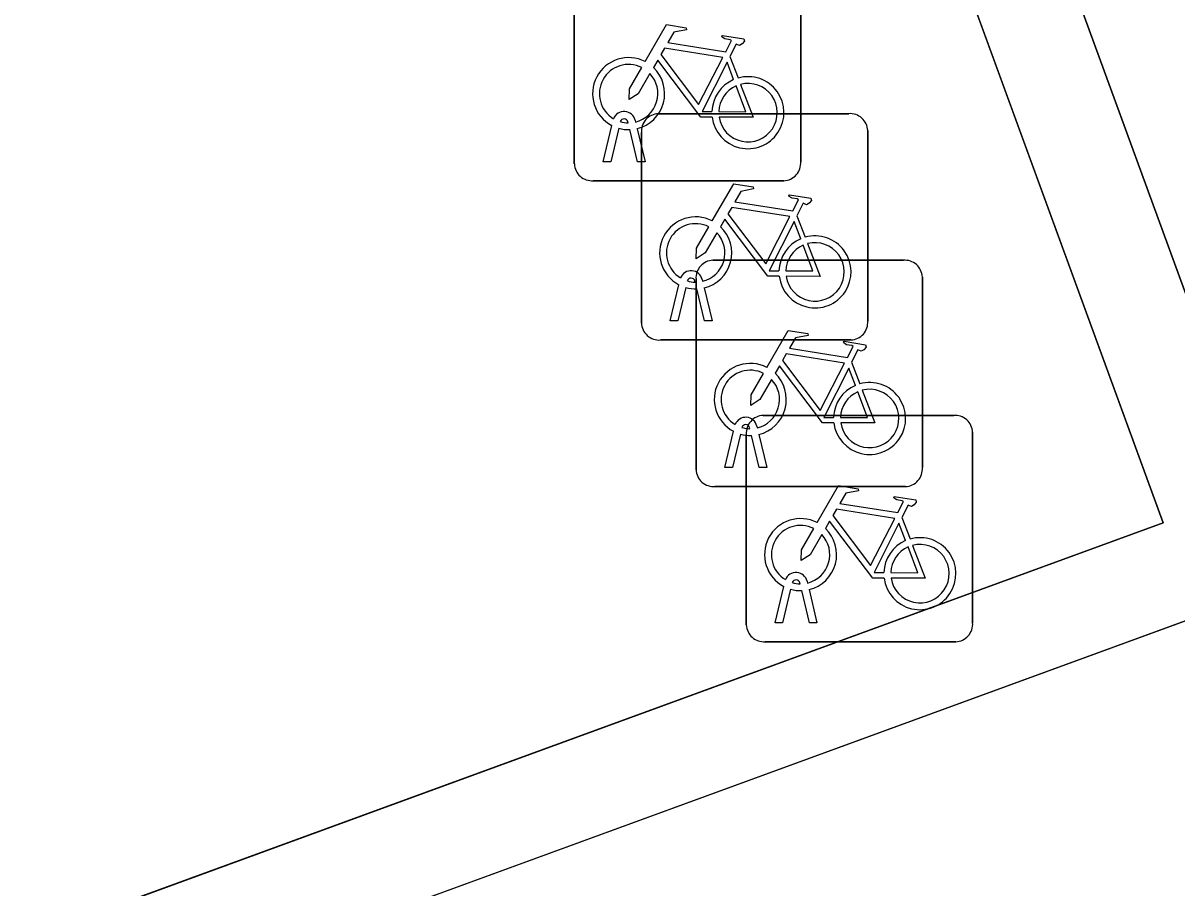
# Model space of a CAD drawing. Extents: x 160806 to 161707, y 383696 to 384148.
# Drawn here: x 161044.97 to 161050.06, y 383880.5 to 383884.32 of the extents above; entities that cross this region are included whole.
import ezdxf

# ---------------------------------------------------------------- set-up
doc = ezdxf.new("R2010")
doc.units = 0
for name, color, linetype in [('IMGEO_Fietsenrek', 7, 'Continuous'), ('IMGEO_Muur', 7, 'Continuous'), ('IMGEO_Voetpad_open', 7, 'Continuous')]:
    doc.layers.add(name, color=color, linetype=linetype)

msp = doc.modelspace()

# ---------------------------------------------------------------- linework, layer by layer
at = {"layer": 'IMGEO_Fietsenrek'}
for p, q in [((161047.3995, 383883.6989), (161047.3995, 383884.5398)), ((161047.3995, 383884.5398), (161047.3995, 383883.6989)), ((161048.3985, 383884.5491), (161048.3985, 383883.7082)), ((161048.3985, 383883.7082), (161048.3985, 383884.5491)), ((161048.0862, 383884.1732), (161048.1225, 383884.078)), ((161047.7699, 383883.9205), (161048.6108, 383883.9205)), ((161048.6108, 383883.9205), (161047.7699, 383883.9205)), ((161047.5265, 383883.7083), (161047.5648, 383883.8683)), ((161047.5952, 383883.8561), (161047.5599, 383883.7083)), ((161047.6369, 383883.8799), (161047.6359, 383883.8842)), ((161047.678, 383883.7083), (161047.6441, 383883.85)), ((161047.6676, 383883.8914), (161047.6694, 383883.8835)), ((161047.6764, 383883.8543), (161047.7114, 383883.7083)), ((161047.6955, 383882.9959), (161047.6955, 383883.8368)), ((161047.6955, 383883.8368), (161047.6955, 383882.9959)), ((161048.6945, 383883.8461), (161048.6945, 383883.0052)), ((161048.6945, 383883.0052), (161048.6945, 383883.8461)), ((161047.5599, 383883.7083), (161047.5265, 383883.7083)), ((161047.7114, 383883.7083), (161047.678, 383883.7083)), ((161048.3241, 383883.6245), (161047.4832, 383883.6245)), ((161047.4832, 383883.6245), (161048.3241, 383883.6245)), ((161048.3822, 383883.4702), (161048.4185, 383883.375)), ((161048.0109, 383883.2735), (161048.8518, 383883.2735)), ((161048.8518, 383883.2735), (161048.0109, 383883.2735)), ((161047.9365, 383882.3489), (161047.9365, 383883.1898)), ((161047.9365, 383883.1898), (161047.9365, 383882.3489)), ((161047.9636, 383883.1884), (161047.9654, 383883.1805)), ((161048.9355, 383883.1991), (161048.9355, 383882.3582)), ((161048.9355, 383882.3582), (161048.9355, 383883.1991)), ((161047.8225, 383883.0053), (161047.8608, 383883.1653)), ((161047.8912, 383883.1531), (161047.8559, 383883.0053)), ((161047.9329, 383883.1769), (161047.9319, 383883.1812)), ((161047.974, 383883.0053), (161047.9401, 383883.147)), ((161047.9724, 383883.1513), (161048.0074, 383883.0053)), ((161047.8559, 383883.0053), (161047.8225, 383883.0053)), ((161048.0074, 383883.0053), (161047.974, 383883.0053)), ((161048.6201, 383882.9215), (161047.7792, 383882.9215)), ((161047.7792, 383882.9215), (161048.6201, 383882.9215)), ((161048.6232, 383882.8232), (161048.6595, 383882.728)), ((161048.2329, 383882.5885), (161049.0738, 383882.5885)), ((161049.0738, 383882.5885), (161048.2329, 383882.5885)), ((161048.1739, 383882.5299), (161048.1729, 383882.5342)), ((161048.2046, 383882.5414), (161048.2064, 383882.5335)), ((161048.0635, 383882.3583), (161048.1018, 383882.5183)), ((161048.1322, 383882.5061), (161048.0969, 383882.3583)), ((161048.1585, 383881.6639), (161048.1585, 383882.5048)), ((161048.1585, 383882.5048), (161048.1585, 383881.6639)), ((161048.215, 383882.3583), (161048.1811, 383882.5)), ((161048.2134, 383882.5043), (161048.2484, 383882.3583)), ((161049.1575, 383882.5141), (161049.1575, 383881.6732)), ((161049.1575, 383881.6732), (161049.1575, 383882.5141)), ((161048.0969, 383882.3583), (161048.0635, 383882.3583)), ((161048.2484, 383882.3583), (161048.215, 383882.3583)), ((161048.8611, 383882.2745), (161048.0202, 383882.2745)), ((161048.0202, 383882.2745), (161048.8611, 383882.2745)), ((161048.8452, 383882.1382), (161048.8815, 383882.043)), ((161048.2855, 383881.6733), (161048.3238, 383881.8333)), ((161048.3542, 383881.8211), (161048.3189, 383881.6733)), ((161048.3959, 383881.8449), (161048.3949, 383881.8492)), ((161048.437, 383881.6733), (161048.4031, 383881.815)), ((161048.4266, 383881.8564), (161048.4284, 383881.8485)), ((161048.4354, 383881.8193), (161048.4704, 383881.6733)), ((161048.3189, 383881.6733), (161048.2855, 383881.6733)), ((161048.4704, 383881.6733), (161048.437, 383881.6733)), ((161049.0831, 383881.5895), (161048.2422, 383881.5895)), ((161048.2422, 383881.5895), (161049.0831, 383881.5895))]:
    msp.add_line(p, q, dxfattribs=at)
for points in [[(161047.7121, 383884.1502), (161047.8068, 383884.3137), (161047.893, 383884.2999), (161047.8947, 383884.2912), (161047.8386, 383884.2803), (161047.8124, 383884.235), (161048.0676, 383884.1942)], [(161048.0676, 383884.1942), (161048.0926, 383884.243), (161048.0875, 383884.247), (161048.0643, 383884.2507), (161048.0516, 383884.2582), (161048.0506, 383884.2613), (161048.0528, 383884.2659), (161048.1476, 383884.2508), (161048.1499, 383884.2405), (161048.1405, 383884.2281), (161048.1281, 383884.2217), (161048.1136, 383884.2279), (161048.0862, 383884.1732)], [(161048.0547, 383884.169), (161047.7979, 383884.21), (161047.7812, 383884.1812), (161047.9482, 383883.9609), (161048.0547, 383884.169)], [(161048.0078, 383883.9055), (161047.9581, 383883.9056), (161047.7674, 383884.1573), (161047.7484, 383884.1245)], [(161047.7328, 383884.0977), (161047.6812, 383884.0085), (161047.6413, 383883.9825), (161047.6425, 383884.03), (161047.697, 383884.1242)], [(161048.1027, 383884.071), (161048.0734, 383884.1478), (161047.964, 383883.9297), (161048.0067, 383883.9296)], [(161048.0367, 383883.9295), (161048.1566, 383883.9293), (161048.1134, 383884.0429)], [(161048.1332, 383884.0498), (161048.1882, 383883.9052), (161048.0381, 383883.9055)], [(161048.0081, 383883.4472), (161048.1028, 383883.6107), (161048.189, 383883.5969), (161048.1907, 383883.5882), (161048.1346, 383883.5773), (161048.1084, 383883.532), (161048.3636, 383883.4912)], [(161048.3636, 383883.4912), (161048.3886, 383883.54), (161048.3835, 383883.544), (161048.3603, 383883.5477), (161048.3476, 383883.5552), (161048.3466, 383883.5583), (161048.3488, 383883.5629), (161048.4436, 383883.5478), (161048.4459, 383883.5375), (161048.4365, 383883.5251), (161048.4241, 383883.5187), (161048.4096, 383883.5249), (161048.3822, 383883.4702)], [(161048.3507, 383883.466), (161048.0939, 383883.507), (161048.0772, 383883.4782), (161048.2442, 383883.2579), (161048.3507, 383883.466)], [(161048.3038, 383883.2025), (161048.2541, 383883.2026), (161048.0634, 383883.4543), (161048.0444, 383883.4215)], [(161048.3987, 383883.368), (161048.3694, 383883.4448), (161048.26, 383883.2267), (161048.3027, 383883.2266)], [(161048.0288, 383883.3947), (161047.9772, 383883.3055), (161047.9373, 383883.2795), (161047.9385, 383883.327), (161047.993, 383883.4212)], [(161048.3327, 383883.2265), (161048.4526, 383883.2263), (161048.4094, 383883.3399)], [(161048.4292, 383883.3468), (161048.4842, 383883.2022), (161048.3341, 383883.2025)], [(161048.2491, 383882.8002), (161048.3438, 383882.9637), (161048.43, 383882.9499), (161048.4317, 383882.9412), (161048.3756, 383882.9303), (161048.3494, 383882.885), (161048.6046, 383882.8442)], [(161048.6046, 383882.8442), (161048.6296, 383882.893), (161048.6245, 383882.897), (161048.6013, 383882.9007), (161048.5886, 383882.9082), (161048.5876, 383882.9113), (161048.5898, 383882.9159), (161048.6846, 383882.9008), (161048.6869, 383882.8905), (161048.6775, 383882.8781), (161048.6651, 383882.8717), (161048.6506, 383882.8779), (161048.6232, 383882.8232)], [(161048.5917, 383882.819), (161048.3349, 383882.86), (161048.3182, 383882.8312), (161048.4852, 383882.6109), (161048.5917, 383882.819)], [(161048.5448, 383882.5555), (161048.4951, 383882.5556), (161048.3044, 383882.8073), (161048.2854, 383882.7745)], [(161048.6397, 383882.721), (161048.6104, 383882.7978), (161048.501, 383882.5797), (161048.5437, 383882.5796)], [(161048.2698, 383882.7477), (161048.2182, 383882.6585), (161048.1783, 383882.6325), (161048.1795, 383882.68), (161048.234, 383882.7742)], [(161048.5737, 383882.5795), (161048.6936, 383882.5793), (161048.6504, 383882.6929)], [(161048.6702, 383882.6998), (161048.7252, 383882.5552), (161048.5751, 383882.5555)], [(161048.4711, 383882.1152), (161048.5658, 383882.2787), (161048.652, 383882.2649), (161048.6537, 383882.2562), (161048.5976, 383882.2453), (161048.5714, 383882.2), (161048.8266, 383882.1592)], [(161048.8266, 383882.1592), (161048.8516, 383882.208), (161048.8465, 383882.212), (161048.8233, 383882.2157), (161048.8106, 383882.2232), (161048.8096, 383882.2263), (161048.8118, 383882.2309), (161048.9066, 383882.2158), (161048.9089, 383882.2055), (161048.8995, 383882.1931), (161048.8871, 383882.1867), (161048.8726, 383882.1929), (161048.8452, 383882.1382)], [(161048.8137, 383882.134), (161048.5569, 383882.175), (161048.5402, 383882.1462), (161048.7072, 383881.9259), (161048.8137, 383882.134)], [(161048.7668, 383881.8705), (161048.7171, 383881.8706), (161048.5264, 383882.1223), (161048.5074, 383882.0895)], [(161048.4918, 383882.0627), (161048.4402, 383881.9735), (161048.4003, 383881.9475), (161048.4015, 383881.995), (161048.456, 383882.0892)], [(161048.8617, 383882.036), (161048.8324, 383882.1128), (161048.723, 383881.8947), (161048.7657, 383881.8946)], [(161048.8922, 383882.0148), (161048.9472, 383881.8702), (161048.7971, 383881.8705)], [(161048.7957, 383881.8945), (161048.9156, 383881.8943), (161048.8724, 383882.0079)]]:
    msp.add_lwpolyline(points, dxfattribs=at)
for centre, radius, start, end in [((161047.6391, 383884.0089), 0.159, 62.6766, 242.1369), ((161047.6391, 383884.0089), 0.129, 63.3192, 238.903), ((161047.6391, 383884.0089), 0.159, 283.5766, 46.6042), ((161047.6391, 383884.0089), 0.129, 283.6043, 43.4302), ((161048.1657, 383883.9249), 0.159, 113.3408, 178.3217), ((161048.1657, 383883.9249), 0.159, 187.0065, 105.7708), ((161048.1657, 383883.9249), 0.129, 188.6715, 104.5883), ((161048.1657, 383883.9249), 0.129, 113.923, 177.9556), ((161047.6189, 383883.8803), 0.0499, 12.8025, 158.6934), ((161047.6189, 383883.8803), 0.0174, 12.8025, 163.4502), ((161047.7732, 383883.8426), 0.0779, 92.4484, 184.2845), ((161047.7732, 383883.8426), 0.0779, 92.4484, 184.2845), ((161048.6166, 383883.8428), 0.0779, 2.4484, 94.2845), ((161048.6166, 383883.8428), 0.0779, 2.4484, 94.2845), ((161047.6391, 383884.0089), 0.159, 253.9967, 271.7867), ((161047.6391, 383884.0089), 0.129, 253.415, 269.0204), ((161047.4774, 383883.7022), 0.0779, 182.4484, 274.2845), ((161047.4774, 383883.7022), 0.0779, 182.4484, 274.2845), ((161048.3208, 383883.7024), 0.0779, 272.4484, 4.2845), ((161048.3208, 383883.7024), 0.0779, 272.4484, 4.2845), ((161047.9351, 383883.3059), 0.159, 62.6766, 242.1369), ((161047.9351, 383883.3059), 0.129, 63.3192, 238.903), ((161047.9351, 383883.3059), 0.129, 283.6043, 43.4302), ((161047.9351, 383883.3059), 0.159, 283.5766, 46.6042), ((161048.4617, 383883.2219), 0.159, 113.3408, 178.3217), ((161048.4617, 383883.2219), 0.159, 187.0065, 105.7708), ((161048.4617, 383883.2219), 0.129, 113.923, 177.9556), ((161048.4617, 383883.2219), 0.129, 188.6715, 104.5883), ((161048.0142, 383883.1956), 0.0779, 92.4484, 184.2845), ((161048.0142, 383883.1956), 0.0779, 92.4484, 184.2845), ((161048.8576, 383883.1958), 0.0779, 2.4484, 94.2845), ((161048.8576, 383883.1958), 0.0779, 2.4484, 94.2845), ((161047.9149, 383883.1773), 0.0499, 12.8025, 158.6934), ((161047.9149, 383883.1773), 0.0174, 12.8025, 163.4502), ((161047.9351, 383883.3059), 0.159, 253.9967, 271.7867), ((161047.9351, 383883.3059), 0.129, 253.415, 269.0204), ((161047.7734, 383882.9992), 0.0779, 182.4484, 274.2845), ((161047.7734, 383882.9992), 0.0779, 182.4484, 274.2845), ((161048.6168, 383882.9994), 0.0779, 272.4484, 4.2845), ((161048.6168, 383882.9994), 0.0779, 272.4484, 4.2845), ((161048.1761, 383882.6589), 0.159, 62.6766, 242.1369), ((161048.1761, 383882.6589), 0.129, 63.3192, 238.903), ((161048.1761, 383882.6589), 0.129, 283.6043, 43.4302), ((161048.1761, 383882.6589), 0.159, 283.5766, 46.6042), ((161048.7027, 383882.5749), 0.159, 187.0065, 105.7708), ((161048.7027, 383882.5749), 0.159, 113.3408, 178.3217), ((161048.7027, 383882.5749), 0.129, 113.923, 177.9556), ((161048.7027, 383882.5749), 0.129, 188.6715, 104.5883), ((161048.1559, 383882.5303), 0.0499, 12.8025, 158.6934), ((161048.2362, 383882.5106), 0.0779, 92.4484, 184.2845), ((161048.2362, 383882.5106), 0.0779, 92.4484, 184.2845), ((161049.0796, 383882.5108), 0.0779, 2.4484, 94.2845), ((161049.0796, 383882.5108), 0.0779, 2.4484, 94.2845), ((161048.1559, 383882.5303), 0.0174, 12.8025, 163.4502), ((161048.1761, 383882.6589), 0.129, 253.415, 269.0204), ((161048.1761, 383882.6589), 0.159, 253.9967, 271.7867), ((161048.0144, 383882.3522), 0.0779, 182.4484, 274.2845), ((161048.0144, 383882.3522), 0.0779, 182.4484, 274.2845), ((161048.8578, 383882.3524), 0.0779, 272.4484, 4.2845), ((161048.8578, 383882.3524), 0.0779, 272.4484, 4.2845), ((161048.3981, 383881.9739), 0.159, 62.6766, 242.1369), ((161048.3981, 383881.9739), 0.129, 63.3192, 238.903), ((161048.3981, 383881.9739), 0.159, 283.5766, 46.6042), ((161048.3981, 383881.9739), 0.129, 283.6043, 43.4302), ((161048.9247, 383881.8899), 0.159, 113.3408, 178.3217), ((161048.9247, 383881.8899), 0.159, 187.0065, 105.7708), ((161048.9247, 383881.8899), 0.129, 188.6715, 104.5883), ((161048.9247, 383881.8899), 0.129, 113.923, 177.9556), ((161048.3779, 383881.8453), 0.0499, 12.8025, 158.6934), ((161048.3779, 383881.8453), 0.0174, 12.8025, 163.4502), ((161048.3981, 383881.9739), 0.159, 253.9967, 271.7867), ((161048.3981, 383881.9739), 0.129, 253.415, 269.0204), ((161048.2364, 383881.6672), 0.0779, 182.4484, 274.2845), ((161048.2364, 383881.6672), 0.0779, 182.4484, 274.2845), ((161049.0798, 383881.6674), 0.0779, 272.4484, 4.2845), ((161049.0798, 383881.6674), 0.0779, 272.4484, 4.2845)]:
    msp.add_arc(centre, radius, start, end, dxfattribs=at)
at = {"layer": 'IMGEO_Muur'}
msp.add_lwpolyline([(161013.799, 383866.435), (161022.306, 383869.548), (161021.688, 383871.202), (161032.978, 383875.401), (161032.68, 383876.125), (161042.216, 383879.644), (161042.507, 383878.908), (161050.563, 383881.852), (161044.504, 383898.422), (161044.091, 383898.271), (161049.999, 383882.114), (161042.759, 383879.468), (161042.467, 383880.206), (161032.1, 383876.38), (161032.398, 383875.655), (161021.122, 383871.461), (161021.739, 383869.809), (161014.061, 383867)], dxfattribs=at)
at = {"layer": 'IMGEO_Voetpad_open'}
for points in [[(161014.061, 383867), (161021.739, 383869.809), (161021.122, 383871.461), (161032.398, 383875.655), (161032.1, 383876.38), (161042.467, 383880.206), (161042.759, 383879.468), (161049.999, 383882.114), (161044.091, 383898.271), (161044.504, 383898.422), (161044.961, 383898.608), (161044.432, 383899.991), (161043.103, 383901.391), (161041.846, 383901.934), (161039.086, 383901.965), (161036.286, 383901.335), (161034.783, 383900.781), (161000, 383887.972)], [(161045.706, 383896.613), (161044.961, 383898.608), (161044.504, 383898.422), (161050.563, 383881.852), (161051.442, 383882.132), (161051.36, 383882.257)], [(161051.442, 383882.132), (161050.563, 383881.852), (161042.507, 383878.908), (161042.216, 383879.644), (161032.68, 383876.125), (161032.978, 383875.401), (161033.547, 383873.71), (161022.306, 383869.548), (161013.799, 383866.435), (161004.525, 383862.966), (161003.901, 383864.675), (161000, 383863.225), (160997.155, 383862.168), (160997.762, 383860.459), (160995.223, 383859.548), (160987.219, 383856.567), (160986.581, 383858.47), (160966.713, 383851.131), (160966.003, 383852.848), (160963.71, 383852.014), (160964.849, 383848.911)]]:
    msp.add_lwpolyline(points, dxfattribs=at)

doc.saveas('drawing.dxf')
